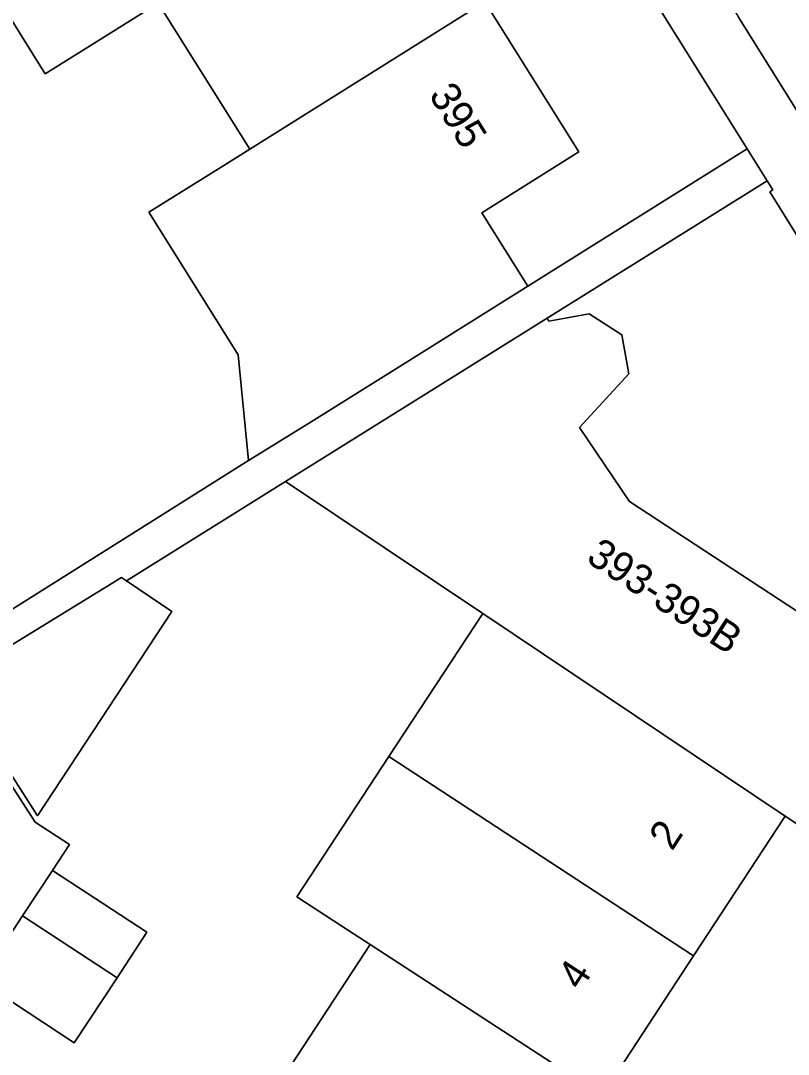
# Model space of a CAD drawing. Extents: x 159279 to 160377, y 384531 to 385888.
# Drawn here: x 160117.68 to 160143.5, y 385063.74 to 385098.53 of the extents above; entities that cross this region are included whole.
import ezdxf

# ---------------------------------------------------------------- set-up
doc = ezdxf.new("R2010")
doc.units = 0
for name, color, linetype in [('IMGEO_Erf', 7, 'Continuous'), ('IMGEO_Fietspad_gesloten', 7, 'Continuous'), ('IMGEO_Pand', 7, 'Continuous'), ('IMGEO_Pand_nummerreeks', 7, 'Continuous'), ('IMGEO_Voetpad_open', 7, 'Continuous')]:
    doc.layers.add(name, color=color, linetype=linetype)

msp = doc.modelspace()

# ---------------------------------------------------------------- linework, layer by layer
at = {"layer": 'IMGEO_Erf'}
msp.add_lwpolyline([(160107.067, 385150.26), (160102.496, 385147.401), (160105.754, 385142.205), (160105.269, 385141.901), (160108.277, 385137.101), (160111.284, 385132.303), (160114.292, 385127.504), (160117.299, 385122.706), (160120.306, 385117.907), (160123.313, 385113.109), (160126.321, 385108.31), (160129.326, 385103.515), (160130.218, 385104.074), (160133.298, 385099.159), (160136.459, 385094.115), (160133.188, 385092.065), (160134.738, 385089.591), (160142.116, 385094.216)], close=True, dxfattribs=at)
for points in [[(160099.509, 385102.224), (160102.992, 385096.458), (160106.178, 385098.482), (160107.337, 385096.657), (160103.956, 385094.511), (160104.729, 385093.294), (160107.103, 385089.556), (160107.144, 385089.582), (160108.801, 385086.839), (160112.142, 385088.984), (160113.624, 385086.676), (160114.697, 385085.004), (160111.357, 385082.859), (160114.985, 385077.21), (160125.337, 385083.731), (160124.997, 385087.286), (160121.994, 385092.084), (160124.332, 385093.547), (160125.384, 385094.206), (160122.304, 385099.121), (160120.443, 385097.956), (160118.504, 385096.742), (160115.502, 385101.539)], [(160146.367, 385087.156), (160142.884, 385092.767), (160142.977, 385092.839), (160142.791, 385093.137), (160135.388, 385088.514), (160135.451, 385088.413), (160136.799, 385088.666), (160137.903, 385087.961), (160138.138, 385086.642), (160136.481, 385084.838), (160138.159, 385082.351), (160144.466, 385078.22)], [(160117.127, 385048.661), (160120.208, 385053.358), (160123.289, 385058.057), (160126.37, 385062.755), (160129.439, 385067.434), (160128.673, 385067.933), (160126.967, 385069.04), (160130.066, 385073.764), (160133.226, 385078.582), (160126.586, 385083.016), (160121.238, 385079.675), (160122.76, 385078.646), (160118.247, 385071.77), (160115.706, 385075.726)], [(160115.605, 385075.518), (160118.164, 385071.56), (160119.317, 385070.803), (160118.745, 385069.931), (160121.921, 385067.847), (160120.92, 385066.321), (160119.479, 385064.126), (160116.302, 385066.211)], [(160144.266, 385071.189), (160143.392, 385071.761), (160140.313, 385067.058), (160137.235, 385062.357)]]:
    msp.add_lwpolyline(points, dxfattribs=at)
at = {"layer": 'IMGEO_Fietspad_gesloten'}
msp.add_lwpolyline([(160055.018, 385241.44), (160049.663, 385250), (160044.766, 385257.828), (160037.875, 385268.842), (160034.653, 385273.992), (160033.843, 385275.204), (160027.645, 385284.48), (160024.278, 385289.939), (160022.211, 385293.269), (160020.377, 385296.132), (160018.776, 385294.779), (160026.937, 385281.707), (160032.057, 385274.063), (160032.718, 385273.076), (160047.18, 385250), (160053.398, 385240.079), (160092.249, 385177.885), (160104.667, 385158.002), (160141.825, 385098.651), (160153.077, 385080.642), (160154.882, 385081.787), (160143.495, 385099.967), (160106.475, 385159.114), (160094.593, 385178.157)], close=True, dxfattribs=at)
at = {"layer": 'IMGEO_Pand'}
for points in [[(160129.326, 385103.515), (160126.321, 385108.31), (160115.502, 385101.539), (160118.504, 385096.742), (160120.443, 385097.956), (160122.304, 385099.121)], [(160130.218, 385104.074), (160129.326, 385103.515), (160122.304, 385099.121), (160125.384, 385094.206), (160133.298, 385099.159)], [(160133.188, 385092.065), (160136.459, 385094.115), (160133.298, 385099.159), (160125.384, 385094.206), (160124.332, 385093.547), (160121.994, 385092.084), (160124.997, 385087.286), (160125.337, 385083.731), (160127.452, 385085.024), (160130.502, 385086.936), (160134.738, 385089.591)], [(160146.791, 385078.702), (160145.557, 385078.771), (160144.466, 385078.22), (160138.159, 385082.351), (160136.481, 385084.838), (160138.138, 385086.642), (160137.903, 385087.961), (160136.799, 385088.666), (160135.451, 385088.413), (160135.388, 385088.514), (160131.148, 385085.866), (160126.586, 385083.016), (160133.226, 385078.582), (160143.392, 385071.761), (160144.266, 385071.189), (160147.534, 385076.18), (160147.279, 385076.347), (160147.349, 385077.597)], [(160121.238, 385079.675), (160121.067, 385079.79), (160115.858, 385076.597), (160115.803, 385076.279), (160115.706, 385075.726), (160118.247, 385071.77), (160122.76, 385078.646)], [(160133.226, 385078.582), (160130.066, 385073.764), (160140.313, 385067.058), (160143.392, 385071.761)], [(160130.066, 385073.764), (160126.967, 385069.04), (160128.673, 385067.933), (160129.439, 385067.434), (160137.235, 385062.357), (160140.313, 385067.058)], [(160121.921, 385067.847), (160118.745, 385069.931), (160117.741, 385068.402), (160120.92, 385066.321)], [(160116.302, 385066.211), (160119.479, 385064.126), (160120.92, 385066.321), (160117.741, 385068.402)], [(160129.439, 385067.434), (160126.37, 385062.755), (160134.158, 385057.657), (160137.235, 385062.357)]]:
    msp.add_lwpolyline(points, close=True, dxfattribs=at)
at = {"layer": 'IMGEO_Voetpad_open'}
for points in [[(160107.067, 385150.26), (160142.116, 385094.216), (160142.791, 385093.137), (160142.977, 385092.839), (160142.884, 385092.767), (160146.367, 385087.156), (160146.48, 385087.203), (160151.854, 385078.671), (160151.783, 385075.517), (160156.018, 385073.125), (160156.123, 385073.453), (160156.197, 385073.79), (160156.241, 385074.131), (160156.254, 385074.476), (160156.237, 385074.82), (160156.189, 385075.161), (160156.11, 385075.497), (160156.002, 385075.824), (160155.865, 385076.14), (160155.7, 385076.443), (160155.65, 385076.524), (160153.348, 385080.208), (160153.077, 385080.642), (160141.825, 385098.651)], [(160115.858, 385076.597), (160121.067, 385079.79), (160121.238, 385079.675), (160126.586, 385083.016), (160131.148, 385085.866), (160135.388, 385088.514), (160142.791, 385093.137), (160142.116, 385094.216), (160134.738, 385089.591), (160130.502, 385086.936), (160127.452, 385085.024), (160125.337, 385083.731), (160114.985, 385077.21)], [(160116.302, 385066.211), (160117.741, 385068.402), (160118.745, 385069.931), (160119.317, 385070.803), (160118.164, 385071.56), (160115.605, 385075.518)]]:
    msp.add_lwpolyline(points, dxfattribs=at)

# ---------------------------------------------------------------- texts
at = {"layer": 'IMGEO_Pand_nummerreeks'}
for s, rotation, p in [('395', 302.074, (160131.387, 385096.031)), ('393-393B', 326.7742, (160136.66, 385080.344)), ('2', 56.7859, (160139.592, 385070.558)), ('4', 56.7858, (160136.515, 385065.858))]:
    msp.add_text(s, height=1, rotation=rotation, dxfattribs=at).set_placement(p)

doc.saveas('drawing.dxf')
